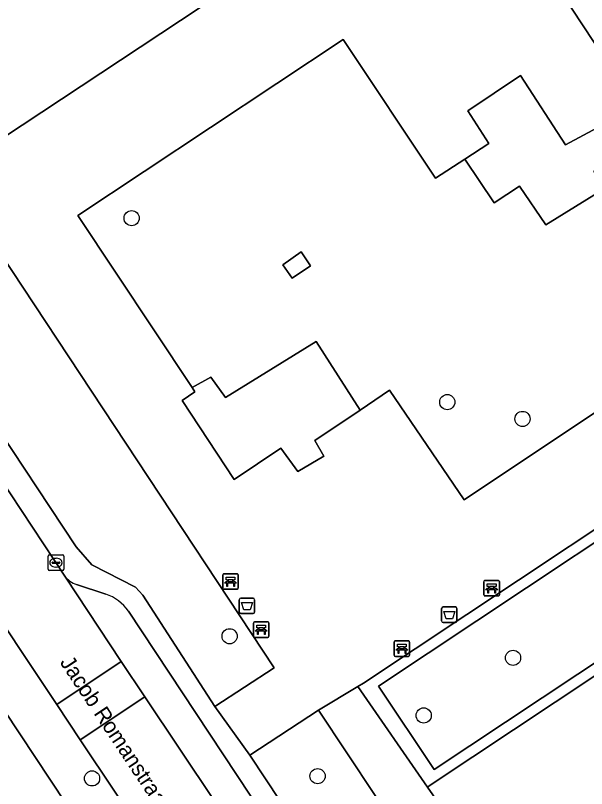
# Model space of a CAD drawing. Extents: x 160030 to 160839, y 385325 to 386450.
# Drawn here: x 160530.82 to 160567.61, y 385793.85 to 385843.66 of the extents above; entities that cross this region are included whole.
import ezdxf

# ---------------------------------------------------------------- set-up
doc = ezdxf.new("R2010")
doc.units = 0
for name, color, linetype in [('IMGEO_Afvalbak', 7, 'Continuous'), ('IMGEO_Bank', 7, 'Continuous'), ('IMGEO_Boom', 7, 'Continuous'), ('IMGEO_Erf', 7, 'Continuous'), ('IMGEO_Groenvoorziening', 7, 'Continuous'), ('IMGEO_Haag', 7, 'Continuous'), ('IMGEO_Kolk', 7, 'Continuous'), ('IMGEO_Openbare_ruimte_label', 7, 'Continuous'), ('IMGEO_Parkeervlak_open', 7, 'Continuous'), ('IMGEO_Rijbaan_lokaal_open', 7, 'Continuous'), ('IMGEO_Voetpad_open', 7, 'Continuous')]:
    doc.layers.add(name, color=color, linetype=linetype)

msp = doc.modelspace()

# ---------------------------------------------------------------- linework, layer by layer
at = {"layer": 'IMGEO_Afvalbak'}
for p, q in [((160545.234, 385805.219), (160545.234, 385806.019)), ((160545.234, 385806.019), (160545.234, 385805.219)), ((160545.334, 385806.119), (160546.124, 385806.119)), ((160546.124, 385806.119), (160545.334, 385806.119)), ((160546.224, 385806.019), (160546.224, 385805.219)), ((160546.224, 385805.219), (160546.224, 385806.019)), ((160558.268, 385804.651), (160558.268, 385805.451)), ((160558.268, 385805.451), (160558.268, 385804.651)), ((160558.368, 385805.551), (160559.158, 385805.551)), ((160559.158, 385805.551), (160558.368, 385805.551)), ((160559.258, 385805.451), (160559.258, 385804.651)), ((160559.258, 385804.651), (160559.258, 385805.451)), ((160546.124, 385805.119), (160545.334, 385805.119)), ((160545.334, 385805.119), (160546.124, 385805.119)), ((160559.158, 385804.551), (160558.368, 385804.551)), ((160558.368, 385804.551), (160559.158, 385804.551))]:
    msp.add_line(p, q, dxfattribs=at)
for points in [[(160545.377, 385805.833), (160546.081, 385805.833), (160545.932, 385805.363), (160545.526, 385805.363), (160545.377, 385805.833)], [(160558.411, 385805.265), (160559.115, 385805.265), (160558.966, 385804.795), (160558.56, 385804.795), (160558.411, 385805.265)]]:
    msp.add_lwpolyline(points, dxfattribs=at)
for centre, start, end in [((160545.334, 385806.019), 90, 180), ((160545.334, 385806.019), 90, 180), ((160546.124, 385806.019), 0, 90), ((160546.124, 385806.019), 360, 90), ((160558.368, 385805.451), 90, 180), ((160558.368, 385805.451), 90, 180), ((160559.158, 385805.451), 0, 90), ((160559.158, 385805.451), 360, 90), ((160545.334, 385805.219), 180, 270), ((160545.334, 385805.219), 180, 270), ((160546.124, 385805.219), 270, 0), ((160546.124, 385805.219), 270, 0), ((160558.368, 385804.651), 180, 270), ((160558.368, 385804.651), 180, 270), ((160559.158, 385804.651), 270, 0), ((160559.158, 385804.651), 270, 0)]:
    msp.add_arc(centre, 0.1, start, end, dxfattribs=at)
at = {"layer": 'IMGEO_Bank'}
for p, q in [((160544.174, 385806.765), (160544.174, 385807.606)), ((160544.174, 385807.606), (160544.174, 385806.765)), ((160544.249, 385807.69), (160545.09, 385807.69)), ((160545.09, 385807.69), (160544.249, 385807.69)), ((160545.174, 385807.615), (160545.174, 385806.774)), ((160545.174, 385806.774), (160545.174, 385807.615)), ((160544.871, 385807.088), (160544.478, 385807.088)), ((160544.483, 385807.196), (160544.483, 385807.302)), ((160544.527, 385807.302), (160544.527, 385807.196)), ((160544.815, 385807.308), (160544.533, 385807.308)), ((160544.533, 385807.19), (160544.815, 385807.19)), ((160544.821, 385807.196), (160544.821, 385807.302)), ((160544.865, 385807.302), (160544.865, 385807.196)), ((160560.995, 385806.333), (160560.995, 385807.174)), ((160560.995, 385807.174), (160560.995, 385806.333)), ((160561.07, 385807.258), (160561.911, 385807.258)), ((160561.911, 385807.258), (160561.07, 385807.258)), ((160561.995, 385807.183), (160561.995, 385806.342)), ((160561.995, 385806.342), (160561.995, 385807.183)), ((160545.099, 385806.69), (160544.258, 385806.69)), ((160544.258, 385806.69), (160545.099, 385806.69)), ((160561.692, 385806.656), (160561.299, 385806.656)), ((160561.304, 385806.764), (160561.304, 385806.87)), ((160561.348, 385806.87), (160561.348, 385806.764)), ((160561.636, 385806.876), (160561.354, 385806.876)), ((160561.354, 385806.758), (160561.636, 385806.758)), ((160561.642, 385806.764), (160561.642, 385806.87)), ((160561.686, 385806.87), (160561.686, 385806.764)), ((160561.92, 385806.258), (160561.079, 385806.258)), ((160561.079, 385806.258), (160561.92, 385806.258)), ((160546.149, 385803.663), (160546.149, 385804.504)), ((160546.149, 385804.504), (160546.149, 385803.663)), ((160546.224, 385804.588), (160547.065, 385804.588)), ((160547.065, 385804.588), (160546.224, 385804.588)), ((160547.149, 385804.513), (160547.149, 385803.672)), ((160547.149, 385803.672), (160547.149, 385804.513)), ((160546.846, 385803.986), (160546.453, 385803.986)), ((160546.458, 385804.094), (160546.458, 385804.2)), ((160546.502, 385804.2), (160546.502, 385804.094)), ((160546.79, 385804.206), (160546.508, 385804.206)), ((160546.508, 385804.088), (160546.79, 385804.088)), ((160546.796, 385804.094), (160546.796, 385804.2)), ((160546.84, 385804.2), (160546.84, 385804.094)), ((160547.074, 385803.588), (160546.233, 385803.588)), ((160546.233, 385803.588), (160547.074, 385803.588)), ((160555.211, 385802.443), (160555.211, 385803.284)), ((160555.211, 385803.284), (160555.211, 385802.443)), ((160555.286, 385803.368), (160556.127, 385803.368)), ((160556.127, 385803.368), (160555.286, 385803.368)), ((160555.52, 385802.874), (160555.52, 385802.98)), ((160555.564, 385802.98), (160555.564, 385802.874)), ((160555.852, 385802.986), (160555.57, 385802.986)), ((160555.858, 385802.874), (160555.858, 385802.98)), ((160555.902, 385802.98), (160555.902, 385802.874)), ((160556.211, 385803.293), (160556.211, 385802.452)), ((160556.211, 385802.452), (160556.211, 385803.293)), ((160555.908, 385802.766), (160555.515, 385802.766)), ((160555.57, 385802.868), (160555.852, 385802.868)), ((160556.136, 385802.368), (160555.295, 385802.368)), ((160555.295, 385802.368), (160556.136, 385802.368))]:
    msp.add_line(p, q, dxfattribs=at)
for points in [[(160544.477, 385807.308), (160544.391, 385807.308), (160544.391, 385807.469), (160544.954, 385807.469), (160544.954, 385807.308), (160544.871, 385807.308)], [(160544.421, 385807.088), (160544.279, 385807.088), (160544.391, 385807.19), (160544.477, 385807.19)], [(160544.471, 385807.081), (160544.471, 385806.874), (160544.428, 385806.874), (160544.428, 385807.081)], [(160544.871, 385807.19), (160544.954, 385807.19), (160545.066, 385807.088), (160544.927, 385807.088)], [(160544.921, 385807.081), (160544.921, 385806.874), (160544.877, 385806.874), (160544.877, 385807.081)], [(160561.298, 385806.876), (160561.212, 385806.876), (160561.212, 385807.037), (160561.775, 385807.037), (160561.775, 385806.876), (160561.692, 385806.876)], [(160561.242, 385806.656), (160561.1, 385806.656), (160561.212, 385806.758), (160561.298, 385806.758)], [(160561.292, 385806.649), (160561.292, 385806.442), (160561.249, 385806.442), (160561.249, 385806.649)], [(160561.692, 385806.758), (160561.775, 385806.758), (160561.887, 385806.656), (160561.748, 385806.656)], [(160561.742, 385806.649), (160561.742, 385806.442), (160561.698, 385806.442), (160561.698, 385806.649)], [(160546.396, 385803.986), (160546.254, 385803.986), (160546.366, 385804.088), (160546.452, 385804.088)], [(160546.452, 385804.206), (160546.366, 385804.206), (160546.366, 385804.367), (160546.929, 385804.367), (160546.929, 385804.206), (160546.846, 385804.206)], [(160546.446, 385803.979), (160546.446, 385803.772), (160546.403, 385803.772), (160546.403, 385803.979)], [(160546.846, 385804.088), (160546.929, 385804.088), (160547.041, 385803.986), (160546.902, 385803.986)], [(160546.896, 385803.979), (160546.896, 385803.772), (160546.852, 385803.772), (160546.852, 385803.979)], [(160555.514, 385802.986), (160555.428, 385802.986), (160555.428, 385803.147), (160555.991, 385803.147), (160555.991, 385802.986), (160555.908, 385802.986)], [(160555.458, 385802.766), (160555.316, 385802.766), (160555.428, 385802.868), (160555.514, 385802.868)], [(160555.508, 385802.759), (160555.508, 385802.552), (160555.465, 385802.552), (160555.465, 385802.759)], [(160555.908, 385802.868), (160555.991, 385802.868), (160556.103, 385802.766), (160555.964, 385802.766)], [(160555.958, 385802.759), (160555.958, 385802.552), (160555.914, 385802.552), (160555.914, 385802.759)]]:
    msp.add_lwpolyline(points, dxfattribs=at)
for centre, radius, start, end in [((160544.252, 385807.612), 0.0779, 92.4484, 184.2845), ((160544.252, 385807.612), 0.0779, 92.4484, 184.2845), ((160545.096, 385807.612), 0.0779, 2.4484, 94.2845), ((160545.096, 385807.612), 0.0779, 2.4484, 94.2845), ((160544.421, 385807.081), 0.00671, 2.8957, 87.1043), ((160544.478, 385807.081), 0.00671, 92.8957, 177.1043), ((160544.476, 385807.301), 0.00671, 2.8957, 87.1043), ((160544.476, 385807.197), 0.00671, 272.8957, 357.1043), ((160544.533, 385807.301), 0.00671, 92.8957, 177.1043), ((160544.533, 385807.197), 0.00671, 182.8957, 267.1043), ((160544.815, 385807.301), 0.00671, 2.8957, 87.1043), ((160544.815, 385807.197), 0.00671, 272.8957, 357.1043), ((160544.872, 385807.301), 0.00671, 92.8957, 177.1043), ((160544.872, 385807.197), 0.00671, 182.8957, 267.1043), ((160544.87, 385807.081), 0.00671, 2.8957, 87.1043), ((160544.927, 385807.081), 0.00671, 92.8957, 177.1043), ((160561.073, 385807.18), 0.0779, 92.4484, 184.2845), ((160561.073, 385807.18), 0.0779, 92.4484, 184.2845), ((160561.917, 385807.18), 0.0779, 2.4484, 94.2845), ((160561.917, 385807.18), 0.0779, 2.4484, 94.2845), ((160544.252, 385806.768), 0.0779, 182.4484, 274.2845), ((160544.252, 385806.768), 0.0779, 182.4484, 274.2845), ((160545.096, 385806.768), 0.0779, 272.4484, 4.2845), ((160545.096, 385806.768), 0.0779, 272.4484, 4.2845), ((160561.242, 385806.649), 0.00671, 2.8957, 87.1043), ((160561.299, 385806.649), 0.00671, 92.8957, 177.1043), ((160561.297, 385806.869), 0.00671, 2.8957, 87.1043), ((160561.297, 385806.765), 0.00671, 272.8957, 357.1043), ((160561.354, 385806.869), 0.00671, 92.8957, 177.1043), ((160561.354, 385806.765), 0.00671, 182.8957, 267.1043), ((160561.636, 385806.869), 0.00671, 2.8957, 87.1043), ((160561.636, 385806.765), 0.00671, 272.8957, 357.1043), ((160561.693, 385806.869), 0.00671, 92.8957, 177.1043), ((160561.693, 385806.765), 0.00671, 182.8957, 267.1043), ((160561.691, 385806.649), 0.00671, 2.8957, 87.1043), ((160561.748, 385806.649), 0.00671, 92.8957, 177.1043), ((160561.073, 385806.336), 0.0779, 182.4484, 274.2845), ((160561.073, 385806.336), 0.0779, 182.4484, 274.2845), ((160561.917, 385806.336), 0.0779, 272.4484, 4.2845), ((160561.917, 385806.336), 0.0779, 272.4484, 4.2845), ((160546.227, 385804.51), 0.0779, 92.4484, 184.2845), ((160546.227, 385804.51), 0.0779, 92.4484, 184.2845), ((160547.071, 385804.51), 0.0779, 2.4484, 94.2845), ((160547.071, 385804.51), 0.0779, 2.4484, 94.2845), ((160546.396, 385803.979), 0.00671, 2.8957, 87.1043), ((160546.453, 385803.979), 0.00671, 92.8957, 177.1043), ((160546.451, 385804.199), 0.00671, 2.8957, 87.1043), ((160546.451, 385804.095), 0.00671, 272.8957, 357.1043), ((160546.508, 385804.199), 0.00671, 92.8957, 177.1043), ((160546.508, 385804.095), 0.00671, 182.8957, 267.1043), ((160546.79, 385804.199), 0.00671, 2.8957, 87.1043), ((160546.79, 385804.095), 0.00671, 272.8957, 357.1043), ((160546.847, 385804.199), 0.00671, 92.8957, 177.1043), ((160546.847, 385804.095), 0.00671, 182.8957, 267.1043), ((160546.845, 385803.979), 0.00671, 2.8957, 87.1043), ((160546.902, 385803.979), 0.00671, 92.8957, 177.1043), ((160546.227, 385803.666), 0.0779, 182.4484, 274.2845), ((160546.227, 385803.666), 0.0779, 182.4484, 274.2845), ((160547.071, 385803.666), 0.0779, 272.4484, 4.2845), ((160547.071, 385803.666), 0.0779, 272.4484, 4.2845), ((160555.289, 385803.29), 0.0779, 92.4484, 184.2845), ((160555.289, 385803.29), 0.0779, 92.4484, 184.2845), ((160555.513, 385802.979), 0.00671, 2.8957, 87.1043), ((160555.57, 385802.979), 0.00671, 92.8957, 177.1043), ((160555.852, 385802.979), 0.00671, 2.8957, 87.1043), ((160555.909, 385802.979), 0.00671, 92.8957, 177.1043), ((160556.133, 385803.29), 0.0779, 2.4484, 94.2845), ((160556.133, 385803.29), 0.0779, 2.4484, 94.2845), ((160555.289, 385802.446), 0.0779, 182.4484, 274.2845), ((160555.289, 385802.446), 0.0779, 182.4484, 274.2845), ((160555.458, 385802.759), 0.00671, 2.8957, 87.1043), ((160555.515, 385802.759), 0.00671, 92.8957, 177.1043), ((160555.513, 385802.875), 0.00671, 272.8957, 357.1043), ((160555.57, 385802.875), 0.00671, 182.8957, 267.1043), ((160555.852, 385802.875), 0.00671, 272.8957, 357.1043), ((160555.909, 385802.875), 0.00671, 182.8957, 267.1043), ((160555.907, 385802.759), 0.00671, 2.8957, 87.1043), ((160555.964, 385802.759), 0.00671, 92.8957, 177.1043), ((160556.133, 385802.446), 0.0779, 272.4484, 4.2845), ((160556.133, 385802.446), 0.0779, 272.4484, 4.2845)]:
    msp.add_arc(centre, radius, start, end, dxfattribs=at)
at = {"layer": 'IMGEO_Boom'}
for centre in [(160538.303, 385830.604), (160558.636, 385818.751), (160563.484, 385817.665), (160544.613, 385803.662), (160562.873, 385802.274), (160557.115, 385798.562), (160535.754, 385794.505), (160550.281, 385794.651)]:
    msp.add_circle(centre, 0.489, dxfattribs=at)
at = {"layer": 'IMGEO_Erf'}
msp.add_lwpolyline([(160561.283, 385751.75), (160521.992, 385811.109), (160517.998, 385808.466), (160521.298, 385803.476), (160524.643, 385798.419), (160527.918, 385793.467)], dxfattribs=at)
at = {"layer": 'IMGEO_Groenvoorziening'}
for points in [[(160568.811, 385851.972), (160570.625, 385853.173), (160566.768, 385858.861), (160565.636, 385860.622), (160558.524, 385859.023), (160559.502, 385854.948), (160580.186, 385823.589), (160586.954, 385828.168), (160581.885, 385835.921), (160580.1, 385834.771)], [(160542.195, 385819.686), (160543.402, 385820.348), (160544.352, 385819.051), (160550.198, 385822.662), (160553.013, 385818.239), (160554.904, 385819.518), (160559.726, 385812.451), (160575.269, 385822.831), (160568.811, 385832.542), (160564.977, 385830.171), (160563.28, 385832.663), (160561.666, 385831.586), (160559.768, 385834.4), (160557.886, 385833.174), (160551.932, 385842.116), (160534.833, 385830.768)], [(160568.811, 385832.542), (160568.083, 385833.637), (160569.377, 385834.852), (160568.289, 385836.418), (160566.244, 385835.323), (160563.352, 385839.795), (160559.963, 385837.523), (160561.307, 385835.403), (160559.768, 385834.4), (160561.666, 385831.586), (160563.28, 385832.663), (160564.977, 385830.171)], [(160543.669, 385799.137), (160547.476, 385801.631), (160528.35, 385830.589), (160523.077, 385827.039), (160534.731, 385809.431), (160535.733, 385808.257), (160538.546, 385806.834), (160539.019, 385806.305)], [(160548.651, 385826.737), (160548.051, 385827.599), (160549.22, 385828.423), (160549.821, 385827.521)], [(160553.013, 385818.239), (160550.198, 385822.662), (160544.352, 385819.051), (160543.402, 385820.348), (160542.195, 385819.686), (160542.374, 385819.417), (160541.552, 385818.857), (160544.901, 385813.761), (160547.914, 385815.787), (160549.012, 385814.271), (160550.688, 385815.26), (160550.107, 385816.273)], [(160584.189, 385811.768), (160579.799, 385818.288), (160553.233, 385800.651), (160552.868, 385800.432), (160557.366, 385793.949), (160557.602, 385794.113)], [(160557.796, 385795.082), (160583.196, 385811.945), (160579.605, 385817.319), (160554.205, 385800.456)], [(160554.205, 385800.456), (160579.605, 385817.319), (160583.196, 385811.945), (160557.796, 385795.082)], [(160584.442, 385811.61), (160584.189, 385811.768), (160557.602, 385794.113), (160557.366, 385793.949), (160558.205, 385792.74), (160563.335, 385785.103), (160576.624, 385764.989), (160577.108, 385765.334), (160603.236, 385782.792), (160603.296, 385783.088)], [(160550.339, 385798.911), (160545.925, 385796.001), (160566.596, 385764.751), (160566.941, 385764.23), (160566.841, 385760.591), (160567.857, 385759.07), (160574.071, 385763.167)]]:
    msp.add_lwpolyline(points, close=True, dxfattribs=at)
msp.add_lwpolyline([(160514.168, 385840.547), (160521.086, 385829.882), (160557.922, 385854.24)], dxfattribs=at)
at = {"layer": 'IMGEO_Haag'}
for points in [[(160584.189, 385811.768), (160579.799, 385818.288), (160553.233, 385800.651), (160552.868, 385800.432), (160557.366, 385793.949), (160557.602, 385794.113)], [(160554.205, 385800.456), (160579.605, 385817.319), (160583.196, 385811.945), (160557.796, 385795.082)]]:
    msp.add_lwpolyline(points, close=True, dxfattribs=at)
at = {"layer": 'IMGEO_Kolk'}
for p, q in [((160533.002, 385808.904), (160533.854, 385808.904)), ((160532.927, 385807.978), (160532.927, 385808.83)), ((160533.186, 385808.398), (160533.186, 385808.41)), ((160533.229, 385808.447), (160533.627, 385808.447)), ((160533.415, 385808.684), (160533.44, 385808.684)), ((160533.67, 385808.41), (160533.67, 385808.398)), ((160533.928, 385808.83), (160533.928, 385807.978)), ((160533.854, 385807.904), (160533.002, 385807.904)), ((160533.624, 385808.361), (160533.226, 385808.361)), ((160533.438, 385808.124), (160533.413, 385808.124))]:
    msp.add_line(p, q, dxfattribs=at)
for points in [[(160533.002, 385808.904), (160533.854, 385808.904)], [(160532.927, 385807.978), (160532.927, 385808.83)], [(160533.928, 385808.83), (160533.928, 385807.978)], [(160533.854, 385807.904), (160533.002, 385807.904)]]:
    msp.add_lwpolyline(points, dxfattribs=at)
for centre, radius, start, end in [((160533.004, 385808.828), 0.0765, 91.552, 178.448), ((160533.004, 385808.828), 0.0765, 91.552, 178.448), ((160533.852, 385808.828), 0.0765, 1.552, 88.448), ((160533.852, 385808.828), 0.0765, 1.552, 88.448), ((160533.226, 385808.407), 0.0403, 85.8775, 175.7526), ((160533.223, 385808.397), 0.0366, 178.938, 274.7102), ((160533.627, 385808.404), 0.043, 264.8664, 352.4533), ((160533.631, 385808.409), 0.0386, 1.7309, 96.639), ((160533.004, 385807.98), 0.0765, 181.552, 268.448), ((160533.004, 385807.98), 0.0765, 181.552, 268.448), ((160533.852, 385807.98), 0.0765, 271.552, 358.448), ((160533.852, 385807.98), 0.0765, 271.552, 358.448)]:
    msp.add_arc(centre, radius, start, end, dxfattribs=at)
for centre, major_axis, ratio, start_param, end_param in [((160533.414, 385808.404), (-0.387, 0.002), 0.722429, 4.712389, 7.853982), ((160533.439, 385808.404), (-0.39, 0.002), 0.717154, 1.570796, 4.712389)]:
    msp.add_ellipse(centre, major_axis=major_axis, ratio=ratio, start_param=start_param, end_param=end_param, dxfattribs=at)
at = {"layer": 'IMGEO_Parkeervlak_open'}
for points in [[(160534.332, 385807.206), (160534.047, 385807.466), (160537.634, 385802.044), (160539.145, 385799.759), (160552.678, 385779.524), (160565.681, 385759.8)], [(160536.645, 385806.377), (160534.754, 385806.99)], [(160565.101, 385764.447), (160538.09, 385805.279)]]:
    msp.add_lwpolyline(points, dxfattribs=at)
for centre, radius, start, end in [((160535.254, 385808.488), 1.579, 234.2631, 251.5257), ((160535.802, 385803.768), 2.742, 33.4444, 72.096)]:
    msp.add_arc(centre, radius, start, end, dxfattribs=at)
at = {"layer": 'IMGEO_Rijbaan_lokaal_open'}
for points in [[(160524.813, 385821.424), (160517.237, 385832.995), (160513.88, 385838.136), (160509.675, 385835.436), (160511.97, 385831.875), (160518.26, 385822.248), (160520.296, 385819.127), (160521.131, 385817.848), (160522.351, 385815.978), (160523.581, 385814.13), (160531.807, 385801.773), (160533.476, 385799.272), (160537.634, 385802.044), (160534.047, 385807.466)], [(160537.634, 385802.044), (160533.476, 385799.272), (160534.997, 385796.993), (160539.145, 385799.759)]]:
    msp.add_lwpolyline(points, close=True, dxfattribs=at)
msp.add_lwpolyline([(160552.678, 385779.524), (160539.145, 385799.759), (160534.997, 385796.993), (160544.084, 385783.38), (160562.997, 385754.867)], dxfattribs=at)
at = {"layer": 'IMGEO_Voetpad_open'}
for points in [[(160559.502, 385854.948), (160558.524, 385859.023), (160556.95, 385858.654), (160557.922, 385854.24), (160521.086, 385829.882), (160523.077, 385827.039), (160528.35, 385830.589), (160547.476, 385801.631), (160543.669, 385799.137), (160545.925, 385796.001), (160550.339, 385798.911), (160552.868, 385800.432), (160553.233, 385800.651), (160579.799, 385818.288), (160582.292, 385820.407), (160580.186, 385823.589)], [(160563.352, 385839.795), (160566.244, 385835.323), (160568.289, 385836.418), (160569.377, 385834.852), (160568.083, 385833.637), (160568.811, 385832.542), (160575.269, 385822.831), (160559.726, 385812.451), (160554.904, 385819.518), (160553.013, 385818.239), (160550.107, 385816.273), (160550.688, 385815.26), (160549.012, 385814.271), (160547.914, 385815.787), (160544.901, 385813.761), (160541.552, 385818.857), (160542.374, 385819.417), (160542.195, 385819.686), (160534.833, 385830.768), (160551.932, 385842.116), (160557.886, 385833.174), (160559.768, 385834.4), (160561.307, 385835.403), (160559.963, 385837.523)], [(160549.821, 385827.521), (160549.22, 385828.423), (160548.051, 385827.599), (160548.651, 385826.737)], [(160557.366, 385793.949), (160552.868, 385800.432), (160550.339, 385798.911), (160574.071, 385763.167), (160576.624, 385764.989), (160563.335, 385785.103), (160558.205, 385792.74)]]:
    msp.add_lwpolyline(points, close=True, dxfattribs=at)
for points in [[(160513.783, 385842.774), (160511.882, 385841.118), (160513.88, 385838.136), (160517.237, 385832.995), (160524.813, 385821.424), (160534.047, 385807.466), (160534.332, 385807.206)], [(160562.997, 385754.867), (160544.084, 385783.38), (160534.997, 385796.993), (160533.476, 385799.272), (160531.807, 385801.773), (160523.581, 385814.13), (160523.164, 385813.855), (160520.714, 385817.573), (160521.131, 385817.848), (160520.296, 385819.127), (160519.878, 385818.854), (160517.842, 385821.975), (160518.26, 385822.248), (160511.97, 385831.875), (160509.675, 385835.436), (160507.813, 385838.061), (160504.682, 385835.812)], [(160506.767, 385834.437), (160517.856, 385817.41), (160518.548, 385816.347), (160518.558, 385816.333), (160518.557, 385816.332), (160518.783, 385815.985), (160520.707, 385813.05), (160521.992, 385811.109), (160561.283, 385751.75)], [(160565.681, 385759.8), (160566.841, 385760.591), (160566.941, 385764.23), (160566.596, 385764.751), (160545.925, 385796.001), (160543.669, 385799.137), (160539.019, 385806.305), (160538.546, 385806.834), (160535.733, 385808.257), (160534.731, 385809.431), (160523.077, 385827.039)], [(160534.754, 385806.99), (160536.645, 385806.377)], [(160538.09, 385805.279), (160565.101, 385764.447)]]:
    msp.add_lwpolyline(points, dxfattribs=at)
for centre, radius, start, end in [((160535.254, 385808.488), 1.579, 234.2631, 251.5257), ((160535.802, 385803.768), 2.742, 33.4444, 72.096)]:
    msp.add_arc(centre, radius, start, end, dxfattribs=at)

# ---------------------------------------------------------------- texts
at = {"layer": 'IMGEO_Openbare_ruimte_label'}
msp.add_text('Jacob Romanstraat', height=1, rotation=303.5788, dxfattribs=at).set_placement((160533.645, 385801.982))

doc.saveas('drawing.dxf')
